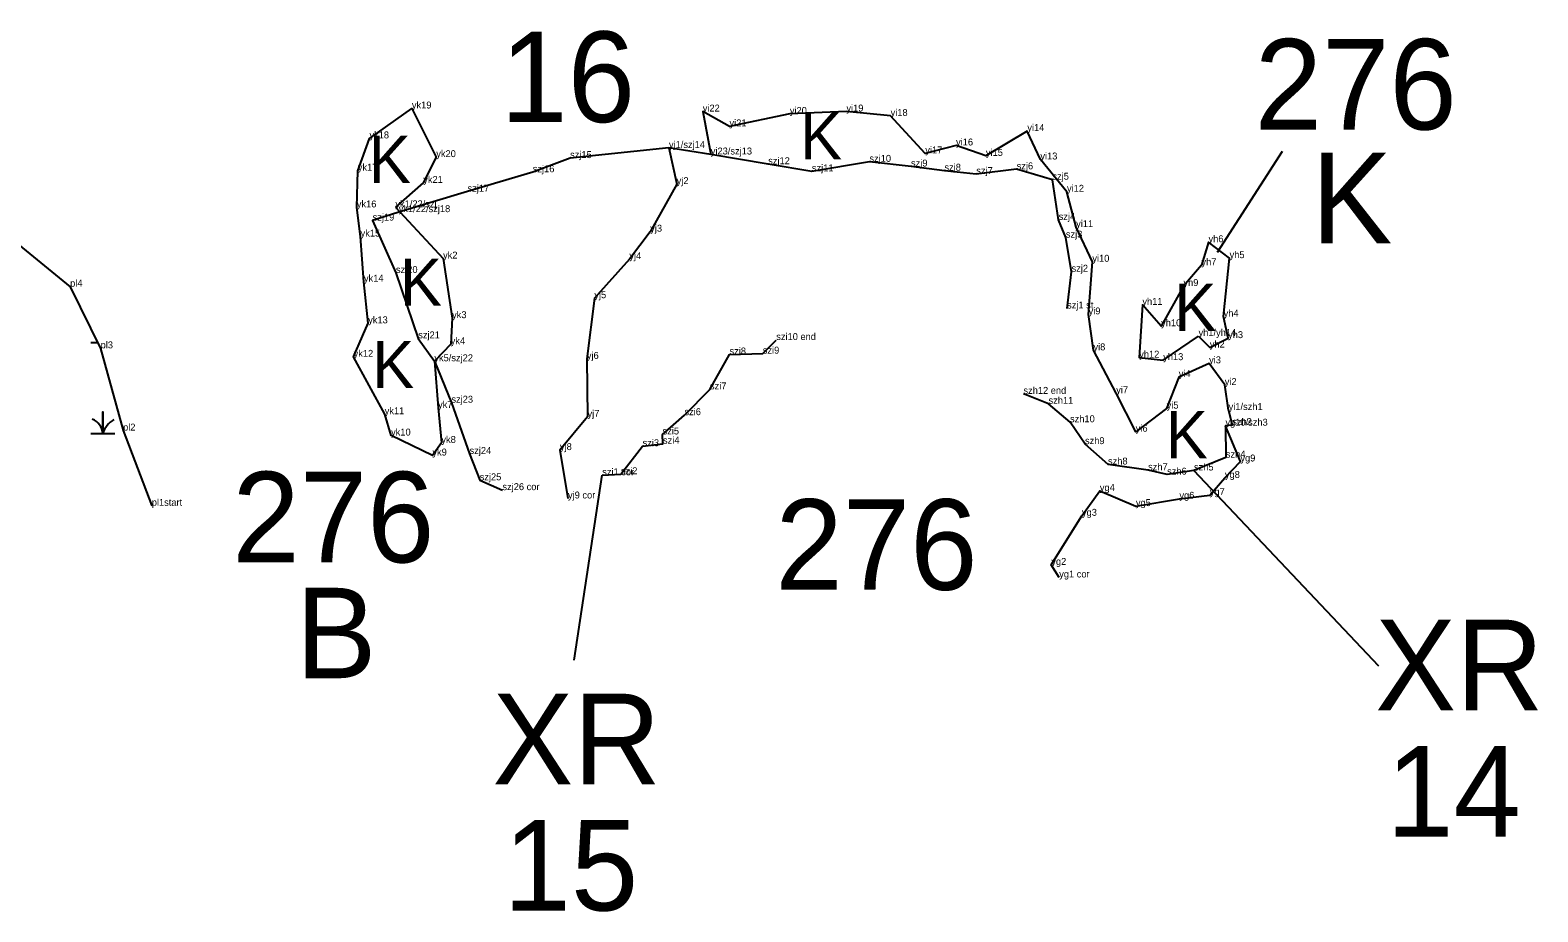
# Model space of a CAD drawing. Extents: x 2072529 to 2268796, y 436423 to 470406.
# Drawn here: x 2234274 to 2235362, y 437440 to 438077 of the extents above; entities that cross this region are included whole.
import ezdxf

# ---------------------------------------------------------------- set-up
doc = ezdxf.new("R2010")
doc.units = 0
for name, color, linetype in [('Default', 7, 'Continuous'), ('Exist Environmental Wetland Boundary', 7, 'Continuous'), ('Exist Environmental Wetland Boundary Cogo Comment', 7, 'Continuous'), ('Exist Hydro Jurisdictional Stream or Body of Water NEU Mitigable', 7, 'Continuous'), ('Exist Hydro Jurisdictional Stream or Body of Water NEU Mitigable Cogo Comment', 7, 'Continuous'), ('Exist Hydro Swamp or Marsh', 7, 'Continuous'), ('Old_Level_20', 7, 'Continuous')]:
    doc.layers.add(name, color=color, linetype=linetype)

msp = doc.modelspace()

# ---------------------------------------------------------------- linework, layer by layer
at = {"layer": 'Default'}
for p, q in [((2235177.3, 437989), (2235130.3, 437916.1)), ((2234666.6, 437622), (2234686.8, 437755.4)), ((2235247, 437617.6), (2235113.6, 437758.9))]:
    msp.add_line(p, q, dxfattribs=at)
at = {"layer": 'Exist Environmental Wetland Boundary'}
for points in [[(2234537.6, 437948.8), (2234572, 437911.8), (2234578.5, 437868.8), (2234577.5, 437850), (2234565.7, 437837.7), (2234568.4, 437804), (2234570.8, 437778.8), (2234564.3, 437769.7), (2234534.5, 437784.1), (2234529.9, 437799.5), (2234507.5, 437840.9), (2234518, 437865.1), (2234514.9, 437895.1), (2234512.5, 437927.7), (2234509.8, 437948.7), (2234510.5, 437975.2), (2234518.9, 437998.5), (2234549.5, 438020.1), (2234567.1, 437985), (2234557.7, 437966.4)], [(2235116.9, 437855.9), (2235125, 437847.6), (2235138.2, 437854.4), (2235135, 437869.9), (2235139.3, 437912.1), (2235124.1, 437923.6), (2235119, 437907), (2235106, 437892), (2235089.9, 437863), (2235076.4, 437878.4), (2235074.1, 437840.3), (2235091.4, 437838.5)]]:
    msp.add_lwpolyline(points, close=True, dxfattribs=at)
for points in [[(2235138.6, 437802.5), (2235135.8, 437820.6), (2235124.5, 437836.2), (2235102.6, 437826.3), (2235093.9, 437803.5), (2235071.6, 437786.9), (2235057.5, 437814.6), (2235041.1, 437845.6), (2235037.6, 437871.5), (2235040.3, 437909.5), (2235028.6, 437934.5), (2235022, 437960), (2235002.8, 437983.3), (2234993.4, 438003.8), (2234963.5, 437985.9), (2234942, 437993.4), (2234919.8, 437987.7), (2234894.8, 438014.7), (2234862.9, 438017.9), (2234822.1, 438016.2), (2234778.6, 438007.2), (2234759.3, 438017.9), (2234765.1, 437986.9)], [(2234734.9, 437991.6), (2234740.5, 437965.5), (2234721.4, 437931.2), (2234706.4, 437911.4), (2234681.1, 437883.2), (2234675.7, 437839.4), (2234676.2, 437797.5), (2234656.3, 437773.6), (2234662.1, 437738.7)], [(2234250, 437934.7), (2234303, 437891.5), (2234325, 437847), (2234341.2, 437787.7), (2234361.9, 437733.4)], [(2235016.4, 437681.7), (2235010.7, 437690.8), (2235032.8, 437726.2), (2235045.7, 437744.1), (2235071.7, 437733.2), (2235103.1, 437738.5), (2235125, 437741.1), (2235135.9, 437753.5), (2235147.1, 437765.4), (2235136.3, 437791.2)]]:
    msp.add_lwpolyline(points, dxfattribs=at)
at = {"layer": 'Exist Hydro Jurisdictional Stream or Body of Water NEU Mitigable'}
for points in [[(2235022.1, 437875.8), (2235025.3, 437902.3), (2235021.2, 437926.9), (2235016, 437939.7), (2235011.5, 437968.7), (2234985.7, 437976.2), (2234956.6, 437972.8), (2234933.6, 437975.2), (2234909.5, 437978.2), (2234879.5, 437981.6), (2234838, 437974.7), (2234806.5, 437979.9), (2234765.1, 437986.9), (2234734.9, 437991.6), (2234663.6, 437984.3)], [(2234663.6, 437984.3), (2234636.7, 437974.1), (2234589.6, 437960.1), (2234540, 437945.3), (2234521.2, 437939.2), (2234538, 437901.4), (2234538, 437901.4), (2234554.1, 437854.2), (2234565.7, 437837.7), (2234578, 437807.8), (2234591.1, 437770.8), (2234598.4, 437751.8), (2234614.8, 437744.7)], [(2234686.8, 437755.4), (2234700.3, 437756.2), (2234715.9, 437776.4), (2234730.6, 437778.2), (2234730.3, 437784.9), (2234746.1, 437798.8), (2234764.5, 437817.4), (2234778.6, 437842.6), (2234802.6, 437843.2), (2234812.3, 437853)], [(2235138.6, 437802.5), (2235141.2, 437791.6), (2235136.3, 437791.2), (2235136.6, 437768.2), (2235113.6, 437758.9), (2235094.2, 437755.9), (2235080.5, 437759.1), (2235051.6, 437763.2), (2235035, 437777.9), (2235024.2, 437793.7), (2235008.7, 437807), (2234990.6, 437814.2)]]:
    msp.add_lwpolyline(points, dxfattribs=at)
at = {"layer": 'Exist Hydro Swamp or Marsh'}
for points in [[(2234318, 437851.3), (2234322.9, 437851.3)], [(2234318, 437785.5), (2234326.6, 437785.5), (2234326.6, 437801.3), (2234326.6, 437785.5), (2234335.2, 437785.5)]]:
    msp.add_lwpolyline(points, dxfattribs=at)
for centre, radius, start, end in [((2234314.3, 437784.6), 12.3, 4.1403, 67.535), ((2234344.8, 437779.5), 19.2, 122.1274, 161.6222)]:
    msp.add_arc(centre, radius, start, end, dxfattribs=at)
at = {"layer": 'Old_Level_20'}
for p, q in [((2234549.5, 438020.1), (2234549.5, 438020.1)), ((2234759.3, 438017.9), (2234759.3, 438017.9)), ((2234822.1, 438016.2), (2234822.1, 438016.2)), ((2234862.9, 438017.9), (2234862.9, 438017.9)), ((2234894.8, 438014.7), (2234894.8, 438014.7)), ((2234518.9, 437998.5), (2234518.9, 437998.5)), ((2234778.6, 438007.2), (2234778.6, 438007.2)), ((2234993.4, 438003.8), (2234993.4, 438003.8)), ((2234734.9, 437991.6), (2234734.9, 437991.6)), ((2234919.8, 437987.7), (2234919.8, 437987.7)), ((2234942, 437993.4), (2234942, 437993.4)), ((2234567.1, 437985), (2234567.1, 437985)), ((2234663.6, 437984.3), (2234663.6, 437984.3)), ((2234765.1, 437986.9), (2234765.1, 437986.9)), ((2234806.5, 437979.9), (2234806.5, 437979.9)), ((2234879.5, 437981.6), (2234879.5, 437981.6)), ((2234909.5, 437978.2), (2234909.5, 437978.2)), ((2234963.5, 437985.9), (2234963.5, 437985.9)), ((2235002.8, 437983.3), (2235002.8, 437983.3)), ((2234510.5, 437975.2), (2234510.5, 437975.2)), ((2234557.7, 437966.4), (2234557.7, 437966.4)), ((2234636.7, 437974.1), (2234636.7, 437974.1)), ((2234838, 437974.7), (2234838, 437974.7)), ((2234933.6, 437975.2), (2234933.6, 437975.2)), ((2234956.6, 437972.8), (2234956.6, 437972.8)), ((2234985.7, 437976.2), (2234985.7, 437976.2)), ((2235011.5, 437968.7), (2235011.5, 437968.7)), ((2234589.6, 437960.1), (2234589.6, 437960.1)), ((2234740.5, 437965.5), (2234740.5, 437965.5)), ((2235022, 437960), (2235022, 437960)), ((2234509.8, 437948.7), (2234509.8, 437948.7)), ((2234537.6, 437948.8), (2234537.6, 437948.8)), ((2234540, 437945.3), (2234540, 437945.3)), ((2234521.2, 437939.2), (2234521.2, 437939.2)), ((2235016, 437939.7), (2235016, 437939.7)), ((2235028.6, 437934.5), (2235028.6, 437934.5)), ((2234512.5, 437927.7), (2234512.5, 437927.7)), ((2234721.4, 437931.2), (2234721.4, 437931.2)), ((2235021.2, 437926.9), (2235021.2, 437926.9)), ((2235124.1, 437923.6), (2235124.1, 437923.6)), ((2234572, 437911.8), (2234572, 437911.8)), ((2234706.4, 437911.4), (2234706.4, 437911.4)), ((2235139.3, 437912.1), (2235139.3, 437912.1)), ((2234538, 437901.4), (2234538, 437901.4)), ((2235025.3, 437902.3), (2235025.3, 437902.3)), ((2235040.3, 437909.5), (2235040.3, 437909.5)), ((2235119, 437907), (2235119, 437907)), ((2234303, 437891.5), (2234303, 437891.5)), ((2234514.9, 437895.1), (2234514.9, 437895.1)), ((2235106, 437892), (2235106, 437892)), ((2234681.1, 437883.2), (2234681.1, 437883.2)), ((2234578.5, 437868.8), (2234578.5, 437868.8)), ((2235022.1, 437875.8), (2235022.1, 437875.8)), ((2235037.6, 437871.5), (2235037.6, 437871.5)), ((2235076.4, 437878.4), (2235076.4, 437878.4)), ((2235135, 437869.9), (2235135, 437869.9)), ((2234518, 437865.1), (2234518, 437865.1)), ((2235089.9, 437863), (2235089.9, 437863)), ((2234325, 437847), (2234325, 437847)), ((2234554.1, 437854.2), (2234554.1, 437854.2)), ((2234577.5, 437850), (2234577.5, 437850)), ((2234812.3, 437853), (2234812.3, 437853)), ((2235116.9, 437855.9), (2235116.9, 437855.9)), ((2235125, 437847.6), (2235125, 437847.6)), ((2235138.2, 437854.4), (2235138.2, 437854.4)), ((2234507.5, 437840.9), (2234507.5, 437840.9)), ((2234565.7, 437837.7), (2234565.7, 437837.7)), ((2234675.7, 437839.4), (2234675.7, 437839.4)), ((2234778.6, 437842.6), (2234778.6, 437842.6)), ((2234802.6, 437843.2), (2234802.6, 437843.2)), ((2235041.1, 437845.6), (2235041.1, 437845.6)), ((2235074.1, 437840.3), (2235074.1, 437840.3)), ((2235091.4, 437838.5), (2235091.4, 437838.5)), ((2235124.5, 437836.2), (2235124.5, 437836.2)), ((2235102.6, 437826.3), (2235102.6, 437826.3)), ((2234764.5, 437817.4), (2234764.5, 437817.4)), ((2234990.6, 437814.2), (2234990.6, 437814.2)), ((2235057.5, 437814.6), (2235057.5, 437814.6)), ((2235135.8, 437820.6), (2235135.8, 437820.6)), ((2234568.4, 437804), (2234568.4, 437804)), ((2234578, 437807.8), (2234578, 437807.8)), ((2235008.7, 437807), (2235008.7, 437807)), ((2235093.9, 437803.5), (2235093.9, 437803.5)), ((2234529.9, 437799.5), (2234529.9, 437799.5)), ((2234676.2, 437797.5), (2234676.2, 437797.5)), ((2234746.1, 437798.8), (2234746.1, 437798.8)), ((2235024.2, 437793.7), (2235024.2, 437793.7)), ((2235138.6, 437802.5), (2235138.6, 437802.5)), ((2234341.2, 437787.7), (2234341.2, 437787.7)), ((2234534.5, 437784.1), (2234534.5, 437784.1)), ((2234730.3, 437784.9), (2234730.3, 437784.9)), ((2235071.6, 437786.9), (2235071.6, 437786.9)), ((2235136.3, 437791.2), (2235136.3, 437791.2)), ((2235141.2, 437791.6), (2235141.2, 437791.6)), ((2234570.8, 437778.8), (2234570.8, 437778.8)), ((2234591.1, 437770.8), (2234591.1, 437770.8)), ((2234656.3, 437773.6), (2234656.3, 437773.6)), ((2234715.9, 437776.4), (2234715.9, 437776.4)), ((2234730.6, 437778.2), (2234730.6, 437778.2)), ((2235035, 437777.9), (2235035, 437777.9)), ((2234564.3, 437769.7), (2234564.3, 437769.7)), ((2235051.6, 437763.2), (2235051.6, 437763.2)), ((2235080.5, 437759.1), (2235080.5, 437759.1)), ((2235136.6, 437768.2), (2235136.6, 437768.2)), ((2235147.1, 437765.4), (2235147.1, 437765.4)), ((2234598.4, 437751.8), (2234598.4, 437751.8)), ((2234686.8, 437755.4), (2234686.8, 437755.4)), ((2234700.3, 437756.2), (2234700.3, 437756.2)), ((2235094.2, 437755.9), (2235094.2, 437755.9)), ((2235113.6, 437758.9), (2235113.6, 437758.9)), ((2235135.9, 437753.5), (2235135.9, 437753.5)), ((2234614.8, 437744.7), (2234614.8, 437744.7)), ((2234662.1, 437738.7), (2234662.1, 437738.7)), ((2235045.7, 437744.1), (2235045.7, 437744.1)), ((2235103.1, 437738.5), (2235103.1, 437738.5)), ((2235125, 437741.1), (2235125, 437741.1)), ((2234361.9, 437733.4), (2234361.9, 437733.4)), ((2235071.7, 437733.2), (2235071.7, 437733.2)), ((2235032.8, 437726.2), (2235032.8, 437726.2)), ((2235010.7, 437690.8), (2235010.7, 437690.8)), ((2235016.4, 437681.7), (2235016.4, 437681.7))]:
    msp.add_line(p, q, dxfattribs=at)

# ---------------------------------------------------------------- texts
at = {"layer": 'Default'}
for s, height, p in [('16', 65.34, (2234613.3, 438010.3)), ('276', 65.34, (2235157.4, 438004.9)), ('K', 65.3, (2235198.3, 437922.9)), ('276', 65.34, (2234420, 437692.6)), ('276', 65.34, (2234811.7, 437672.8)), ('B', 65.3, (2234465.7, 437609)), ('XR', 65.34, (2235244.3, 437585.9)), ('XR', 65.34, (2234607.6, 437532.5)), ('14', 65.34, (2235252.3, 437494.7)), ('15', 65.34, (2234615.6, 437441.4))]:
    msp.add_text(s, height=height, dxfattribs=at).set_placement(p)
at = {"layer": 'Exist Environmental Wetland Boundary Cogo Comment'}
for s, p in [('yk19', (2234549.5, 438020.1)), ('yi22', (2234759.3, 438017.9)), ('yi20', (2234822.1, 438016.2)), ('yi19', (2234862.9, 438017.9)), ('yi21', (2234778.6, 438007.2)), ('yi18', (2234894.8, 438014.7)), ('yk18', (2234518.9, 437998.5)), ('yi16', (2234942, 437993.4)), ('yi14', (2234993.4, 438003.8)), ('yk20', (2234567.1, 437985)), ('yi17', (2234919.8, 437987.7)), ('yi15', (2234963.5, 437985.9)), ('yi13', (2235002.8, 437983.3)), ('yk17', (2234510.5, 437975.2)), ('yk21', (2234557.7, 437966.4)), ('yj2', (2234740.5, 437965.5)), ('yi12', (2235022, 437960)), ('yk16', (2234509.8, 437948.7)), ('yk1/22/szj', (2234537.6, 437948.8)), ('yj3', (2234721.4, 437931.2)), ('yi11', (2235028.6, 437934.5)), ('yk15', (2234512.5, 437927.7)), ('yh6', (2235124.1, 437923.6)), ('yk2', (2234572, 437911.8)), ('yj4', (2234706.4, 437911.4)), ('yi10', (2235040.3, 437909.5)), ('yh7', (2235119, 437907)), ('yh5', (2235139.3, 437912.1)), ('pl4', (2234303, 437891.5)), ('yk14', (2234514.9, 437895.1)), ('yh9', (2235106, 437892)), ('yj5', (2234681.1, 437883.2)), ('yh11', (2235076.4, 437878.4)), ('yk13', (2234518, 437865.1)), ('yk3', (2234578.5, 437868.8)), ('yi9', (2235037.6, 437871.5)), ('yh10', (2235089.9, 437863)), ('yh4', (2235135, 437869.9)), ('yh1/yh14', (2235116.9, 437855.9)), ('yh3', (2235138.2, 437854.4)), ('pl3', (2234325, 437847)), ('yk12', (2234507.5, 437840.9)), ('yk4', (2234577.5, 437850)), ('yi8', (2235041.1, 437845.6)), ('yh2', (2235125, 437847.6)), ('yj6', (2234675.7, 437839.4)), ('yh12', (2235074.1, 437840.3)), ('yh13', (2235091.4, 437838.5)), ('yi3', (2235124.5, 437836.2)), ('yi4', (2235102.6, 437826.3)), ('yi2', (2235135.8, 437820.6)), ('yi7', (2235057.5, 437814.6)), ('yk11', (2234529.9, 437799.5)), ('yk7', (2234568.4, 437804)), ('yj7', (2234676.2, 437797.5)), ('yi5', (2235093.9, 437803.5)), ('pl2', (2234341.2, 437787.7)), ('yi6', (2235071.6, 437786.9)), ('yk10', (2234534.5, 437784.1)), ('yk8', (2234570.8, 437778.8)), ('yk9', (2234564.3, 437769.7)), ('yj8', (2234656.3, 437773.6)), ('yg9', (2235147.1, 437765.4)), ('yg4', (2235045.7, 437744.1)), ('yg8', (2235135.9, 437753.5)), ('pl1start', (2234361.9, 437733.4)), ('yj9 cor', (2234662.1, 437738.7)), ('yg5', (2235071.7, 437733.2)), ('yg6', (2235103.1, 437738.5)), ('yg7', (2235125, 437741.1)), ('yg3', (2235032.8, 437726.2)), ('yg2', (2235010.7, 437690.8)), ('yg1 cor', (2235016.4, 437681.7))]:
    msp.add_text(s, height=5, dxfattribs=at).set_placement(p)
at = {"layer": 'Exist Hydro Jurisdictional Stream or Body of Water NEU Mitigable Cogo Comment'}
for s, p in [('szj15', (2234663.6, 437984.3)), ('yj1/szj14', (2234734.9, 437991.6)), ('yi23/szj13', (2234765.1, 437986.9)), ('szj16', (2234636.7, 437974.1)), ('szj12', (2234806.5, 437979.9)), ('szj11', (2234838, 437974.7)), ('szj10', (2234879.5, 437981.6)), ('szj9', (2234909.5, 437978.2)), ('szj8', (2234933.6, 437975.2)), ('szj7', (2234956.6, 437972.8)), ('szj6', (2234985.7, 437976.2)), ('szj5', (2235011.5, 437968.7)), ('szj17', (2234589.6, 437960.1)), ('szj19', (2234521.2, 437939.2)), ('yk1/22/szj18', (2234540, 437945.3)), ('szj4', (2235016, 437939.7)), ('szj3', (2235021.2, 437926.9)), ('szj20', (2234538, 437901.4)), ('szj2', (2235025.3, 437902.3)), ('szj1 st', (2235022.1, 437875.8)), ('szj21', (2234554.1, 437854.2)), ('szi10 end', (2234812.3, 437853)), ('szi8', (2234778.6, 437842.6)), ('szi9', (2234802.6, 437843.2)), ('yk5/szj22', (2234565.7, 437837.7)), ('szi7', (2234764.5, 437817.4)), ('szh12 end', (2234990.6, 437814.2)), ('szj23', (2234578, 437807.8)), ('szi6', (2234746.1, 437798.8)), ('szh11', (2235008.7, 437807)), ('yi1/szh1', (2235138.6, 437802.5)), ('szh10', (2235024.2, 437793.7)), ('yg10/szh3', (2235136.3, 437791.2)), ('szh2', (2235141.2, 437791.6)), ('szi3', (2234715.9, 437776.4)), ('szi5', (2234730.3, 437784.9)), ('szi4', (2234730.6, 437778.2)), ('szh9', (2235035, 437777.9)), ('szj24', (2234591.1, 437770.8)), ('szh4', (2235136.6, 437768.2)), ('szi1 cor', (2234686.8, 437755.4)), ('szi2', (2234700.3, 437756.2)), ('szh8', (2235051.6, 437763.2)), ('szh7', (2235080.5, 437759.1)), ('szh6', (2235094.2, 437755.9)), ('szh5', (2235113.6, 437758.9)), ('szj25', (2234598.4, 437751.8)), ('szj26 cor', (2234614.8, 437744.7))]:
    msp.add_text(s, height=5, dxfattribs=at).set_placement(p)
at = {"layer": 'Exist Hydro Swamp or Marsh'}
for p in [(2234829.5, 437983.3), (2234518.4, 437966.4), (2234540.9, 437877.7), (2235099.4, 437859.6), (2234520.9, 437818.3), (2235093.2, 437767.7)]:
    msp.add_text('K', height=34, dxfattribs=at).set_placement(p)

doc.saveas('drawing.dxf')
